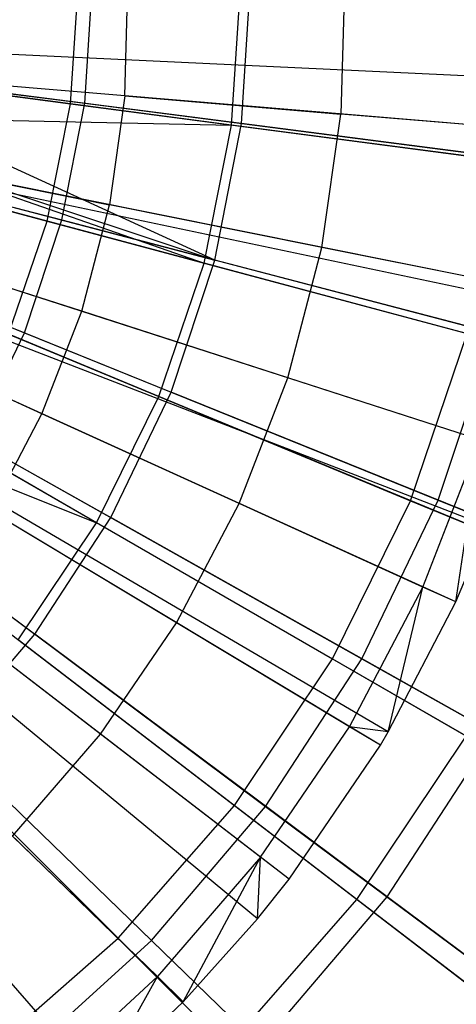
# Model space of a CAD drawing. Extents: x 0.2 to 40.1, y -6.7 to 6.7.
# Tile 497 of 516: x 38.226 to 38.498, y 2.771 to 3.387. Entities that reach past the tile are written whole.
import ezdxf

# ---------------------------------------------------------------- set-up
doc = ezdxf.new("R2010")
doc.units = 0
doc.header["$MEASUREMENT"] = 0
doc.layers.get('0').update_dxf_attribs({"color": 13, "linetype": 'CONTINUOUS'})

# ---------------------------------------------------------------- blocks, each defined once
blk = doc.blocks.new('SNOWBALL_XIV_PM3_STL')
at = {"color": 0}
for p, q in [((38.29132, 3.33891, 17.50945), (38.29316, 3.40762, 17.50945)), ((38.29132, 3.33891, 17.50945), (38.29316, 3.40762, 17.50945)), ((38.42839, 3.41171, 17.45998), (38.42613, 3.32756, 17.45998)), ((38.42839, 3.41171, 17.45998), (38.42613, 3.32756, 17.45998)), ((38.57629, 3.34811, 17.39542), (37.87037, 3.38106, 17.61196)), ((38.57629, 3.34811, 17.39542), (37.87037, 3.38106, 17.61196)), ((38.57413, 3.3151, 17.39542), (37.86993, 3.37438, 17.61196)), ((38.57413, 3.3151, 17.39542), (37.86993, 3.37438, 17.61196)), ((38.55821, 3.20671, 17.39542), (37.86671, 3.35246, 17.61196)), ((38.55821, 3.20671, 17.39542), (37.86671, 3.35246, 17.61196)), ((38.55991, 3.21496, 17.39542), (37.86705, 3.35413, 17.61196)), ((38.55991, 3.21496, 17.39542), (37.86705, 3.35413, 17.61196)), ((38.29132, 3.33891, 17.50945), (38.15374, 3.35049, 17.55129)), ((38.29132, 3.33891, 17.50945), (38.15374, 3.35049, 17.55129)), ((38.53436, 3.1171, 17.39542), (37.86189, 3.33434, 17.61196)), ((38.53436, 3.1171, 17.39542), (37.86189, 3.33434, 17.61196)), ((38.29132, 3.33891, 17.50945), (38.28165, 3.27086, 17.50945)), ((38.29132, 3.33891, 17.50945), (38.28165, 3.27086, 17.50945)), ((38.29132, 3.33891, 17.50945), (38.42613, 3.32756, 17.45998)), ((38.29132, 3.33891, 17.50945), (38.42613, 3.32756, 17.45998)), ((38.41429, 3.24421, 17.45998), (38.42613, 3.32756, 17.45998)), ((38.41429, 3.24421, 17.45998), (38.42613, 3.32756, 17.45998)), ((38.55173, 3.31699, 17.40591), (38.42613, 3.32756, 17.45998)), ((38.55173, 3.31699, 17.40591), (38.42613, 3.32756, 17.45998)), ((38.51767, 3.07003, 17.39542), (37.85851, 3.32483, 17.61196)), ((38.51767, 3.07003, 17.39542), (37.85851, 3.32483, 17.61196)), ((38.49782, 3.02279, 17.39542), (37.8545, 3.31527, 17.61196)), ((38.49782, 3.02279, 17.39542), (37.8545, 3.31527, 17.61196)), ((38.45078, 2.93326, 17.39542), (37.84498, 3.29717, 17.61196)), ((38.45078, 2.93326, 17.39542), (37.84498, 3.29717, 17.61196)), ((38.45574, 2.94163, 17.39542), (37.84599, 3.29886, 17.61196)), ((38.45574, 2.94163, 17.39542), (37.84599, 3.29886, 17.61196)), ((38.1463, 3.29804, 17.55129), (38.28165, 3.27086, 17.50945)), ((38.1463, 3.29804, 17.55129), (38.28165, 3.27086, 17.50945)), ((38.39383, 2.84967, 17.39542), (37.83347, 3.28026, 17.61196)), ((38.39383, 2.84967, 17.39542), (37.83347, 3.28026, 17.61196)), ((38.37401, 2.82482, 17.39542), (37.82946, 3.27524, 17.61196)), ((38.37401, 2.82482, 17.39542), (37.82946, 3.27524, 17.61196)), ((38.26429, 3.20435, 17.50945), (38.28165, 3.27086, 17.50945)), ((38.26429, 3.20435, 17.50945), (38.28165, 3.27086, 17.50945)), ((38.41429, 3.24421, 17.45998), (38.28165, 3.27086, 17.50945)), ((38.41429, 3.24421, 17.45998), (38.28165, 3.27086, 17.50945)), ((38.32773, 2.77312, 17.39542), (37.8201, 3.26478, 17.61196)), ((38.32773, 2.77312, 17.39542), (37.8201, 3.26478, 17.61196)), ((38.27461, 2.72264, 17.39542), (37.80936, 3.25457, 17.61196)), ((38.27461, 2.72264, 17.39542), (37.80936, 3.25457, 17.61196)), ((38.26429, 3.20435, 17.50945), (38.13292, 3.24679, 17.55129)), ((38.26429, 3.20435, 17.50945), (38.13292, 3.24679, 17.55129)), ((38.39303, 3.16276, 17.45998), (38.41429, 3.24421, 17.45998)), ((38.39303, 3.16276, 17.45998), (38.41429, 3.24421, 17.45998)), ((38.53787, 3.21939, 17.40591), (38.41429, 3.24421, 17.45998)), ((38.53787, 3.21939, 17.40591), (38.41429, 3.24421, 17.45998)), ((38.23946, 3.14025, 17.50945), (38.26429, 3.20435, 17.50945)), ((38.23946, 3.14025, 17.50945), (38.26429, 3.20435, 17.50945)), ((38.39303, 3.16276, 17.45998), (38.26429, 3.20435, 17.50945)), ((38.39303, 3.16276, 17.45998), (38.26429, 3.20435, 17.50945)), ((38.23946, 3.14025, 17.50945), (38.11378, 3.19739, 17.55129)), ((38.23946, 3.14025, 17.50945), (38.11378, 3.19739, 17.55129)), ((38.36262, 3.08426, 17.45998), (38.39303, 3.16276, 17.45998)), ((38.36262, 3.08426, 17.45998), (38.39303, 3.16276, 17.45998)), ((38.51297, 3.12401, 17.40591), (38.39303, 3.16276, 17.45998)), ((38.51297, 3.12401, 17.40591), (38.39303, 3.16276, 17.45998)), ((38.20749, 3.07941, 17.50945), (38.23946, 3.14025, 17.50945)), ((38.20749, 3.07941, 17.50945), (38.23946, 3.14025, 17.50945)), ((38.36262, 3.08426, 17.45998), (38.23946, 3.14025, 17.50945)), ((38.36262, 3.08426, 17.45998), (38.23946, 3.14025, 17.50945)), ((38.47736, 3.03209, 17.40591), (38.51297, 3.12401, 17.40591)), ((38.47736, 3.03209, 17.40591), (38.51297, 3.12401, 17.40591)), ((38.49782, 3.02279, 17.39542), (38.51297, 3.12401, 17.40591)), ((38.49782, 3.02279, 17.39542), (38.51297, 3.12401, 17.40591)), ((38.32346, 3.00974, 17.45998), (38.36262, 3.08426, 17.45998)), ((38.32346, 3.00974, 17.45998), (38.36262, 3.08426, 17.45998)), ((38.47736, 3.03209, 17.40591), (38.36262, 3.08426, 17.45998)), ((38.47736, 3.03209, 17.40591), (38.36262, 3.08426, 17.45998)), ((38.32346, 3.00974, 17.45998), (38.20749, 3.07941, 17.50945)), ((38.32346, 3.00974, 17.45998), (38.20749, 3.07941, 17.50945)), ((38.49782, 3.02279, 17.39542), (38.51767, 3.07003, 17.39542)), ((38.49782, 3.02279, 17.39542), (38.51767, 3.07003, 17.39542)), ((38.43151, 2.94483, 17.40591), (38.47736, 3.03209, 17.40591)), ((38.43151, 2.94483, 17.40591), (38.47736, 3.03209, 17.40591)), ((38.45574, 2.94163, 17.39542), (38.47736, 3.03209, 17.40591)), ((38.45574, 2.94163, 17.39542), (38.47736, 3.03209, 17.40591)), ((38.49782, 3.02279, 17.39542), (38.47736, 3.03209, 17.40591)), ((38.49782, 3.02279, 17.39542), (38.47736, 3.03209, 17.40591)), ((38.27606, 2.94017, 17.45998), (38.16878, 3.0226, 17.50945)), ((38.27606, 2.94017, 17.45998), (38.16878, 3.0226, 17.50945)), ((38.45574, 2.94163, 17.39542), (38.49782, 3.02279, 17.39542)), ((38.45574, 2.94163, 17.39542), (38.49782, 3.02279, 17.39542)), ((38.27606, 2.94017, 17.45998), (38.32346, 3.00974, 17.45998)), ((38.27606, 2.94017, 17.45998), (38.32346, 3.00974, 17.45998)), ((38.43151, 2.94483, 17.40591), (38.32346, 3.00974, 17.45998)), ((38.43151, 2.94483, 17.40591), (38.32346, 3.00974, 17.45998)), ((38.22104, 2.87645, 17.45998), (38.27606, 2.94017, 17.45998)), ((38.22104, 2.87645, 17.45998), (38.27606, 2.94017, 17.45998)), ((38.376, 2.86337, 17.40591), (38.27606, 2.94017, 17.45998)), ((38.376, 2.86337, 17.40591), (38.27606, 2.94017, 17.45998)), ((38.376, 2.86337, 17.40591), (38.43151, 2.94483, 17.40591)), ((38.376, 2.86337, 17.40591), (38.43151, 2.94483, 17.40591)), ((38.45078, 2.93326, 17.39542), (38.43151, 2.94483, 17.40591)), ((38.45078, 2.93326, 17.39542), (38.43151, 2.94483, 17.40591)), ((38.45574, 2.94163, 17.39542), (38.43151, 2.94483, 17.40591)), ((38.45574, 2.94163, 17.39542), (38.43151, 2.94483, 17.40591)), ((38.45078, 2.93326, 17.39542), (38.45574, 2.94163, 17.39542)), ((38.45078, 2.93326, 17.39542), (38.45574, 2.94163, 17.39542)), ((38.39383, 2.84967, 17.39542), (38.45078, 2.93326, 17.39542)), ((38.39383, 2.84967, 17.39542), (38.45078, 2.93326, 17.39542)), ((38.22104, 2.87645, 17.45998), (38.31158, 2.78876, 17.40591)), ((38.22104, 2.87645, 17.45998), (38.31158, 2.78876, 17.40591)), ((38.376, 2.86337, 17.40591), (38.31158, 2.78876, 17.40591)), ((38.376, 2.86337, 17.40591), (38.31158, 2.78876, 17.40591)), ((38.32773, 2.77312, 17.39542), (38.376, 2.86337, 17.40591)), ((38.32773, 2.77312, 17.39542), (38.376, 2.86337, 17.40591)), ((38.37401, 2.82482, 17.39542), (38.376, 2.86337, 17.40591)), ((38.37401, 2.82482, 17.39542), (38.376, 2.86337, 17.40591)), ((38.39383, 2.84967, 17.39542), (38.376, 2.86337, 17.40591)), ((38.39383, 2.84967, 17.39542), (38.376, 2.86337, 17.40591)), ((38.37401, 2.82482, 17.39542), (38.39383, 2.84967, 17.39542)), ((38.37401, 2.82482, 17.39542), (38.39383, 2.84967, 17.39542)), ((38.32773, 2.77312, 17.39542), (38.37401, 2.82482, 17.39542)), ((38.32773, 2.77312, 17.39542), (38.37401, 2.82482, 17.39542)), ((38.23907, 2.72198, 17.40591), (38.31158, 2.78876, 17.40591)), ((38.23907, 2.72198, 17.40591), (38.31158, 2.78876, 17.40591)), ((38.27461, 2.72264, 17.39542), (38.31158, 2.78876, 17.40591)), ((38.27461, 2.72264, 17.39542), (38.31158, 2.78876, 17.40591)), ((38.32773, 2.77312, 17.39542), (38.31158, 2.78876, 17.40591)), ((38.32773, 2.77312, 17.39542), (38.31158, 2.78876, 17.40591)), ((38.27461, 2.72264, 17.39542), (38.32773, 2.77312, 17.39542)), ((38.27461, 2.72264, 17.39542), (38.32773, 2.77312, 17.39542))]:
    blk.add_line(p, q, dxfattribs=at)
blk = doc.blocks.new('GRUPUJ_1')
at = {"color": 0}
for p, q in [((38.05104, 9.99354, 12.44383), (38.05593, 10.06803, 12.44383)), ((38.05104, 9.99354, 12.44383), (38.05593, 10.06803, 12.44383)), ((38.06001, 9.99393, 12.37717), (38.06477, 10.06803, 12.37717)), ((38.06001, 9.99393, 12.37717), (38.06477, 10.06803, 12.37717)), ((38.15167, 9.9803, 16.85159), (38.15742, 10.06803, 16.85159)), ((38.15167, 9.9803, 16.85159), (38.15742, 10.06803, 16.85159)), ((38.15794, 9.9813, 16.92993), (38.16351, 10.06803, 16.92993)), ((38.15794, 9.9813, 16.92993), (38.16351, 10.06803, 16.92993)), ((37.77124, 10.03038, 12.37624), (38.05104, 9.99354, 12.44383)), ((37.77124, 10.03038, 12.37624), (38.05104, 9.99354, 12.44383)), ((37.77485, 10.03069, 12.3231), (38.06001, 9.99393, 12.37717)), ((37.77485, 10.03069, 12.3231), (38.06001, 9.99393, 12.37717)), ((38.15167, 9.9803, 16.85159), (37.87524, 10.01669, 16.9321)), ((38.15167, 9.9803, 16.85159), (37.87524, 10.01669, 16.9321)), ((38.15794, 9.9813, 16.92993), (37.87538, 10.01773, 16.99641)), ((38.14133, 9.89599, 16.92993), (37.87538, 10.01773, 16.99641)), ((38.15794, 9.9813, 16.92993), (37.87538, 10.01773, 16.99641)), ((38.14133, 9.89599, 16.92993), (37.87538, 10.01773, 16.99641)), ((37.76387, 9.99338, 12.37624), (38.03648, 9.92033, 12.44383)), ((37.76387, 9.99338, 12.37624), (38.03648, 9.92033, 12.44383)), ((37.7677, 9.99397, 12.3231), (38.04581, 9.92104, 12.37717)), ((37.7677, 9.99397, 12.3231), (38.04581, 9.92104, 12.37717)), ((38.03648, 9.92033, 12.44383), (38.05104, 9.99354, 12.44383)), ((38.03648, 9.92033, 12.44383), (38.05104, 9.99354, 12.44383)), ((38.04581, 9.92104, 12.37717), (38.06001, 9.99393, 12.37717)), ((38.04581, 9.92104, 12.37717), (38.06001, 9.99393, 12.37717)), ((38.05104, 9.99354, 12.44383), (38.32031, 9.95809, 12.5461)), ((38.05104, 9.99354, 12.44383), (38.32031, 9.95809, 12.5461)), ((38.06001, 9.99393, 12.37717), (38.33635, 9.95829, 12.46637)), ((38.06001, 9.99393, 12.37717), (38.33635, 9.95829, 12.46637)), ((37.87001, 9.98625, 16.9321), (38.15167, 9.9803, 16.85159)), ((37.87001, 9.98625, 16.9321), (38.13451, 9.89406, 16.85159)), ((37.87001, 9.98625, 16.9321), (38.13451, 9.89406, 16.85159)), ((37.87001, 9.98625, 16.9321), (38.15167, 9.9803, 16.85159)), ((37.87001, 9.98625, 16.99641), (38.14133, 9.89599, 16.92993)), ((37.87001, 9.98625, 16.99641), (38.14133, 9.89599, 16.92993)), ((38.13451, 9.89406, 16.85159), (38.15167, 9.9803, 16.85159)), ((38.13451, 9.89406, 16.85159), (38.15167, 9.9803, 16.85159)), ((38.14133, 9.89599, 16.92993), (38.15794, 9.9813, 16.92993)), ((38.14133, 9.89599, 16.92993), (38.15794, 9.9813, 16.92993)), ((38.41598, 9.9455, 16.73693), (38.15167, 9.9803, 16.85159)), ((38.41598, 9.9455, 16.73693), (38.15167, 9.9803, 16.85159)), ((38.43019, 9.9462, 16.82873), (38.15794, 9.9813, 16.92993)), ((38.43019, 9.9462, 16.82873), (38.15794, 9.9813, 16.92993)), ((38.13451, 9.89406, 16.85159), (37.8652, 9.96622, 16.9321)), ((38.13451, 9.89406, 16.85159), (37.8652, 9.96622, 16.9321)), ((37.86574, 9.96826, 16.99641), (38.14133, 9.89599, 16.92993)), ((37.86574, 9.96826, 16.99641), (38.14133, 9.89599, 16.92993)), ((37.75591, 9.95845, 12.3231), (38.02241, 9.85056, 12.37717)), ((37.75591, 9.95845, 12.3231), (38.02241, 9.85056, 12.37717)), ((38.02241, 9.85056, 12.37717), (38.04581, 9.92104, 12.37717)), ((38.02241, 9.85056, 12.37717), (38.04581, 9.92104, 12.37717)), ((38.04581, 9.92104, 12.37717), (38.31533, 9.85036, 12.46637)), ((38.04581, 9.92104, 12.37717), (38.31533, 9.85036, 12.46637)), ((38.10625, 9.8108, 16.85159), (37.84867, 9.9175, 16.9321)), ((38.10625, 9.8108, 16.85159), (37.84867, 9.9175, 16.9321)), ((37.84986, 9.92042, 16.99641), (38.11394, 9.8135, 16.92993)), ((37.84986, 9.92042, 16.99641), (38.11394, 9.8135, 16.92993)), ((38.01249, 9.84965, 12.44383), (38.03648, 9.92033, 12.44383)), ((38.01249, 9.84965, 12.44383), (38.03648, 9.92033, 12.44383)), ((38.03648, 9.92033, 12.44383), (38.29882, 9.85004, 12.5461)), ((38.03648, 9.92033, 12.44383), (38.29882, 9.85004, 12.5461)), ((38.11394, 9.8135, 16.92993), (38.14133, 9.89599, 16.92993)), ((38.11394, 9.8135, 16.92993), (38.14133, 9.89599, 16.92993)), ((38.40685, 9.82636, 16.82873), (38.14133, 9.89599, 16.92993)), ((38.40685, 9.82636, 16.82873), (38.14133, 9.89599, 16.92993)), ((38.10625, 9.8108, 16.85159), (38.13451, 9.89406, 16.85159)), ((38.10625, 9.8108, 16.85159), (38.13451, 9.89406, 16.85159)), ((38.39203, 9.82506, 16.73693), (38.13451, 9.89406, 16.85159)), ((38.39203, 9.82506, 16.73693), (38.13451, 9.89406, 16.85159)), ((38.06737, 9.73195, 16.85159), (37.82591, 9.87135, 16.9321)), ((38.06737, 9.73195, 16.85159), (37.82591, 9.87135, 16.9321)), ((37.82799, 9.87501, 16.99641), (38.07623, 9.7352, 16.92993)), ((37.82799, 9.87501, 16.99641), (38.07623, 9.7352, 16.92993)), ((37.9902, 9.78365, 12.37717), (38.02241, 9.85056, 12.37717)), ((37.9902, 9.78365, 12.37717), (38.02241, 9.85056, 12.37717)), ((38.01249, 9.84965, 12.44383), (38.2634, 9.74571, 12.5461)), ((38.01249, 9.84965, 12.44383), (38.2634, 9.74571, 12.5461)), ((38.02241, 9.85056, 12.37717), (38.28068, 9.746, 12.46637)), ((38.02241, 9.85056, 12.37717), (38.28068, 9.746, 12.46637)), ((38.2634, 9.74571, 12.5461), (38.29882, 9.85004, 12.5461)), ((38.2634, 9.74571, 12.5461), (38.29882, 9.85004, 12.5461)), ((38.28068, 9.746, 12.46637), (38.31533, 9.85036, 12.46637)), ((38.28068, 9.746, 12.46637), (38.31533, 9.85036, 12.46637)), ((37.80348, 9.83682, 16.9321), (38.06737, 9.73195, 16.85159)), ((37.80348, 9.83682, 16.9321), (38.06737, 9.73195, 16.85159)), ((37.80049, 9.83276, 16.99641), (38.02882, 9.66236, 16.92993)), ((37.80049, 9.83276, 16.99641), (38.02882, 9.66236, 16.92993)), ((38.06737, 9.73195, 16.85159), (38.10625, 9.8108, 16.85159)), ((38.06737, 9.73195, 16.85159), (38.10625, 9.8108, 16.85159)), ((38.07623, 9.7352, 16.92993), (38.11394, 9.8135, 16.92993)), ((38.07623, 9.7352, 16.92993), (38.11394, 9.8135, 16.92993)), ((38.35256, 9.70878, 16.73693), (38.10625, 9.8108, 16.85159)), ((38.35256, 9.70878, 16.73693), (38.10625, 9.8108, 16.85159)), ((38.36838, 9.71049, 16.82873), (38.11394, 9.8135, 16.92993)), ((38.36838, 9.71049, 16.82873), (38.11394, 9.8135, 16.92993)), ((37.97947, 9.7827, 12.44383), (38.21467, 9.6469, 12.5461)), ((37.97947, 9.7827, 12.44383), (38.21467, 9.6469, 12.5461)), ((37.9902, 9.78365, 12.37717), (38.23297, 9.64693, 12.46637)), ((37.9902, 9.78365, 12.37717), (38.23297, 9.64693, 12.46637)), ((38.21467, 9.6469, 12.5461), (38.2634, 9.74571, 12.5461)), ((38.21467, 9.6469, 12.5461), (38.2634, 9.74571, 12.5461)), ((38.23297, 9.64693, 12.46637), (38.28068, 9.746, 12.46637)), ((38.23297, 9.64693, 12.46637), (38.28068, 9.746, 12.46637)), ((38.2634, 9.74571, 12.5461), (38.50058, 9.64747, 12.68143)), ((38.2634, 9.74571, 12.5461), (38.50058, 9.64747, 12.68143)), ((38.28068, 9.746, 12.46637), (38.52674, 9.64638, 12.58933)), ((38.28068, 9.746, 12.46637), (38.52674, 9.64638, 12.58933)), ((38.01852, 9.65884, 16.85159), (38.06737, 9.73195, 16.85159)), ((38.01852, 9.65884, 16.85159), (38.06737, 9.73195, 16.85159)), ((38.02882, 9.66236, 16.92993), (38.07623, 9.7352, 16.92993)), ((38.02882, 9.66236, 16.92993), (38.07623, 9.7352, 16.92993)), ((38.29825, 9.59865, 16.73693), (38.06737, 9.73195, 16.85159)), ((38.29825, 9.59865, 16.73693), (38.06737, 9.73195, 16.85159)), ((38.31541, 9.6005, 16.82873), (38.07623, 9.7352, 16.92993)), ((38.31541, 9.6005, 16.82873), (38.07623, 9.7352, 16.92993)), ((37.938, 9.72063, 12.44383), (38.15346, 9.55529, 12.5461)), ((37.938, 9.72063, 12.44383), (38.15346, 9.55529, 12.5461)), ((37.94968, 9.72142, 12.37717), (38.17298, 9.55477, 12.46637)), ((37.94968, 9.72142, 12.37717), (38.17298, 9.55477, 12.46637)), ((37.88878, 9.66451, 12.44383), (38.08082, 9.47246, 12.5461)), ((37.88878, 9.66451, 12.44383), (38.08082, 9.47246, 12.5461)), ((37.90155, 9.66487, 12.37717), (38.1017, 9.47104, 12.46637)), ((37.90155, 9.66487, 12.37717), (38.1017, 9.47104, 12.46637)), ((37.97248, 9.59618, 16.92993), (38.02882, 9.66236, 16.92993)), ((37.97248, 9.59618, 16.92993), (38.02882, 9.66236, 16.92993)), ((38.2488, 9.49818, 16.82873), (38.02882, 9.66236, 16.92993)), ((38.2488, 9.49818, 16.82873), (38.02882, 9.66236, 16.92993)), ((38.23002, 9.49655, 16.73693), (38.01852, 9.65884, 16.85159)), ((38.23002, 9.49655, 16.73693), (38.01852, 9.65884, 16.85159)), ((38.15346, 9.55529, 12.5461), (38.21467, 9.6469, 12.5461)), ((38.15346, 9.55529, 12.5461), (38.21467, 9.6469, 12.5461)), ((38.17298, 9.55477, 12.46637), (38.23297, 9.64693, 12.46637)), ((38.17298, 9.55477, 12.46637), (38.23297, 9.64693, 12.46637)), ((38.21467, 9.6469, 12.5461), (38.437, 9.51854, 12.68143)), ((38.21467, 9.6469, 12.5461), (38.437, 9.51854, 12.68143)), ((38.23297, 9.64693, 12.46637), (38.46428, 9.51666, 12.58933)), ((38.23297, 9.64693, 12.46637), (38.46428, 9.51666, 12.58933)), ((38.16967, 9.40522, 16.82873), (37.97248, 9.59618, 16.92993)), ((38.16967, 9.40522, 16.82873), (37.97248, 9.59618, 16.92993)), ((38.23002, 9.49655, 16.73693), (38.29825, 9.59865, 16.73693)), ((38.23002, 9.49655, 16.73693), (38.29825, 9.59865, 16.73693)), ((38.2488, 9.49818, 16.82873), (38.31541, 9.6005, 16.82873)), ((38.2488, 9.49818, 16.82873), (38.31541, 9.6005, 16.82873)), ((38.14906, 9.40423, 16.73693), (37.96055, 9.59274, 16.85159)), ((38.14906, 9.40423, 16.73693), (37.96055, 9.59274, 16.85159)), ((38.08082, 9.47246, 12.5461), (38.15346, 9.55529, 12.5461)), ((38.08082, 9.47246, 12.5461), (38.15346, 9.55529, 12.5461)), ((38.1017, 9.47104, 12.46637), (38.17298, 9.55477, 12.46637)), ((38.1017, 9.47104, 12.46637), (38.17298, 9.55477, 12.46637)), ((38.15346, 9.55529, 12.5461), (38.35713, 9.39901, 12.68143)), ((38.15346, 9.55529, 12.5461), (38.35713, 9.39901, 12.68143)), ((38.17298, 9.55477, 12.46637), (38.38573, 9.39599, 12.58933)), ((38.17298, 9.55477, 12.46637), (38.38573, 9.39599, 12.58933)), ((38.14906, 9.40423, 16.73693), (38.23002, 9.49655, 16.73693)), ((38.14906, 9.40423, 16.73693), (38.23002, 9.49655, 16.73693)), ((38.16967, 9.40522, 16.82873), (38.2488, 9.49818, 16.82873)), ((38.16967, 9.40522, 16.82873), (38.2488, 9.49818, 16.82873)), ((38.42854, 9.34423, 16.58993), (38.23002, 9.49655, 16.73693)), ((38.42854, 9.34423, 16.58993), (38.23002, 9.49655, 16.73693)), ((38.45708, 9.34274, 16.69438), (38.2488, 9.49818, 16.82873)), ((38.45708, 9.34274, 16.69438), (38.2488, 9.49818, 16.82873)), ((37.99799, 9.39982, 12.5461), (38.08082, 9.47246, 12.5461)), ((37.99799, 9.39982, 12.5461), (38.08082, 9.47246, 12.5461)), ((38.08082, 9.47246, 12.5461), (38.26235, 9.29093, 12.68143)), ((38.08082, 9.47246, 12.5461), (38.26235, 9.29093, 12.68143)), ((38.0203, 9.39711, 12.46637), (38.1017, 9.47104, 12.46637)), ((38.0203, 9.39711, 12.46637), (38.1017, 9.47104, 12.46637)), ((38.1017, 9.47104, 12.46637), (38.2924, 9.28636, 12.58933)), ((38.1017, 9.47104, 12.46637), (38.2924, 9.28636, 12.58933))]:
    blk.add_line(p, q, dxfattribs=at)
blk.add_blockref('SNOWBALL_XIV_PM3_STL', (-0.20617, 6.65964, -0.51186), dxfattribs=at)

msp = doc.modelspace()

# ---------------------------------------------------------------- block references
at = {"color": 0}
msp.add_blockref('GRUPUJ_1', (0.20617, -6.65964, 0.51186), dxfattribs=at)

doc.saveas('drawing.dxf')
